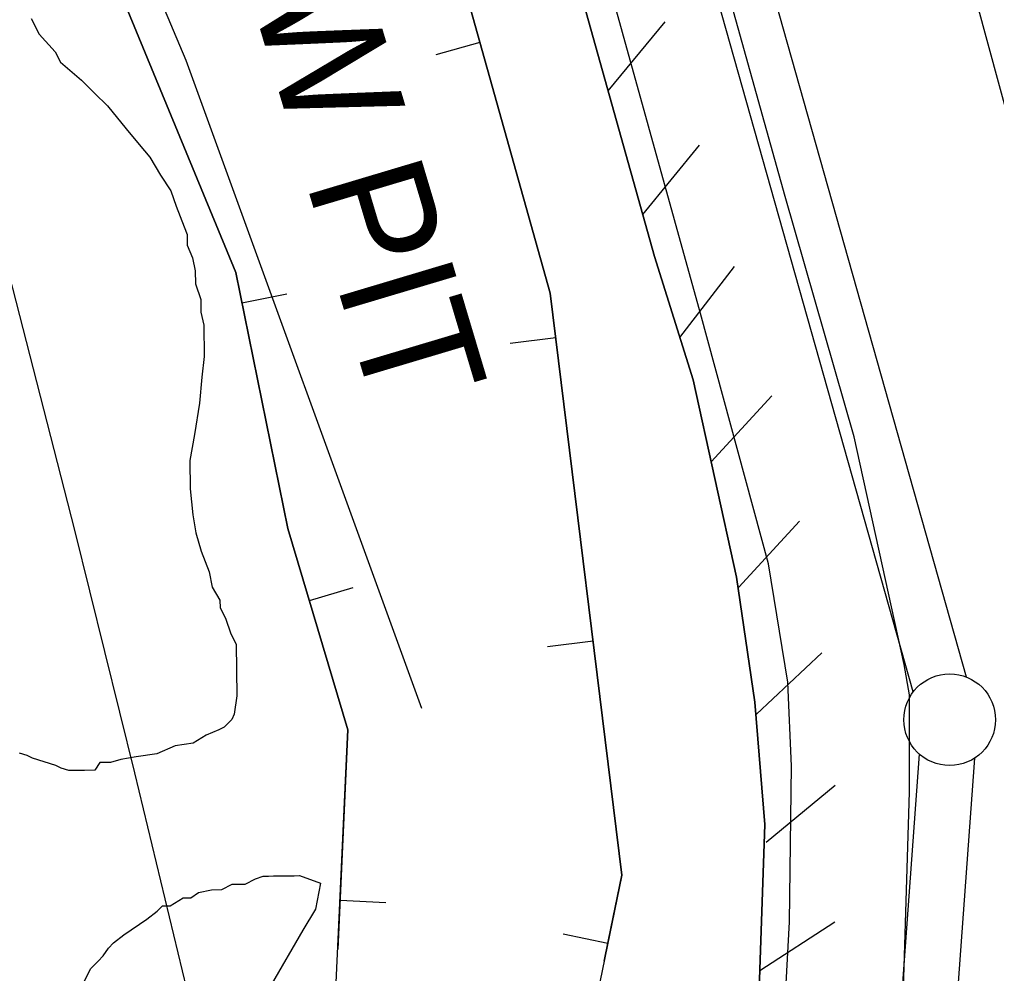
# Model space of a CAD drawing. Extents: x 3329297 to 3367176, y 649250 to 674653.
# Drawn here: x 3342868 to 3343401, y 664750 to 665270 of the extents above; entities that cross this region are included whole.
import ezdxf

# ---------------------------------------------------------------- set-up
doc = ezdxf.new("R2010")
doc.units = 0
for name, color, linetype in [('V-BORW-IDEN', 7, 'Continuous'), ('V-BORW-LINE', 7, 'Continuous'), ('V-FLOD-BASE', 7, 'Continuous'), ('V-LEVE-TOET', 7, 'Continuous'), ('V-RRAP-FSHR', 7, 'Continuous'), ('V-SITE-VEGE', 7, 'Continuous'), ('V-SURV-LINE', 7, 'Continuous'), ('V-TOPO-MAJR', 7, 'Continuous'), ('V-TOPO-MINR', 7, 'Continuous'), ('V-UTIL-LINE', 7, 'Continuous')]:
    doc.layers.add(name, color=color, linetype=linetype)

msp = doc.modelspace()

# ---------------------------------------------------------------- linework, layer by layer
at = {"layer": 'V-BORW-LINE'}
for p, q in [((3343119.57, 665257.96), (3343095.5, 665251.22)), ((3342989.78, 665115.92), (3343014.28, 665120.91)), ((3343160.86, 665096.81), (3343136.05, 665093.75)), ((3343026.53, 664953.55), (3343050.49, 664960.68)), ((3343181.26, 664931.46), (3343156.44, 664928.4)), ((3343043.24, 664790.1), (3343068.21, 664788.96)), ((3343189.32, 664766.61), (3343164.84, 664771.68))]:
    msp.add_line(p, q, dxfattribs=at)
for points in [[(3343069.37, 665437.27), (3343157.84, 665121.27), (3343197, 664803.79), (3343170.32, 664674.7), (3343102.62, 664644.41), (3343040.65, 664733.52), (3343047.48, 664883.11), (3343014.8, 664992.94), (3342986.43, 665132.42), (3342882.8, 665383.73), (3342843.32, 665513.52), (3342834.44, 665645.06), (3342769.09, 665672.3), (3342730.55, 665756.83), (3342719.33, 665922.12), (3342776.61, 665949.79), (3342894.11, 665914.3), (3342956.7, 665801.76), (3343024.35, 665598.74), (3343056.3, 665505.31), (3343069.37, 665437.27)], [(3342837.11, 665605.6), (3342843.32, 665513.52), (3342882.8, 665383.73), (3342986.43, 665132.42), (3343014.8, 664992.94), (3343047.48, 664883.11), (3343042.02, 664763.46)], [(3343189.73, 664768.62), (3343197, 664803.79), (3343157.84, 665121.27), (3343069.37, 665437.27)], [(3343187.3, 664756.84), (3343189.73, 664768.62)]]:
    msp.add_lwpolyline(points, dxfattribs=at)
at = {"layer": 'V-FLOD-BASE'}
msp.add_lwpolyline([(3343347.84, 664652.35), (3343353.8, 664849.22), (3343353.86, 664902.07), (3343350.88, 664918.72), (3343323.65, 665042.86), (3343285.9, 665173.84), (3343227.75, 665382.45), (3343147.81, 665667.29), (3343078.18, 665905.66), (3343055.07, 665976.31), (3343046.51, 665994.29), (3343030.92, 666017.74), (3343026.7, 666021.86), (3343008.35, 666043.9), (3342967.74, 666067.05), (3342845.93, 666134.42), (3342661.81, 666236.5), (3342647.06, 666248.84), (3342632.28, 666263.27), (3342624.46, 666277.08), (3342595.01, 666354.61)], dxfattribs=at)
at = {"layer": 'V-LEVE-TOET'}
for points in [[(3342485.79, 666876.22), (3342596.06, 666671.02), (3342715.74, 666434.65), (3342745.2, 666356.42), (3342753.81, 666334.27), (3342759.47, 666326), (3342767.21, 666318.44), (3342777.73, 666310.92), (3342928.9, 666231.39), (3343080.74, 666153.95), (3343122.82, 666123.86), (3343146, 666105.36), (3343158.69, 666090.91), (3343167.24, 666073.63), (3343174.43, 666054.25), (3343218.27, 665878.84), (3343295.21, 665612.05), (3343370.67, 665352.19), (3343422.34, 665162.27)], [(3343280.43, 664630.14), (3343288.38, 664778.36), (3343289.44, 664863.21), (3343287.5, 664909.08), (3343276.98, 664973.62), (3343239.86, 665110.17), (3343183.15, 665314.62), (3343132.29, 665495.5), (3343080.05, 665674.98), (3343000.28, 665945.91), (3342986.63, 665981.91), (3342984.52, 665983.97), (3342969.77, 665996.31), (3342839.59, 666065.67), (3342675.06, 666157.55), (3342607.7, 666207.5), (3342602.08, 666212.3), (3342580.94, 666235), (3342572.39, 666252.28), (3342565.29, 666264.01), (3342522.02, 666392.83)]]:
    msp.add_lwpolyline(points, dxfattribs=at)
at = {"layer": 'V-RRAP-FSHR'}
for p, q in [((3343189.52, 665231.5), (3343220.48, 665269.25)), ((3343208.39, 665164.09), (3343239.36, 665201.85)), ((3343228.63, 665097.09), (3343258.42, 665135.77)), ((3343245.7, 665029.26), (3343278.76, 665065.2)), ((3343260.71, 664960.89), (3343293.77, 664996.82)), ((3343270.42, 664891.55), (3343305.96, 664925.04)), ((3343275.69, 664821.74), (3343313.28, 664852.9)), ((3343272.15, 664751.75), (3343313.09, 664778.36))]:
    msp.add_line(p, q, dxfattribs=at)
msp.add_lwpolyline([(3342422.66, 666572.09), (3342506.32, 666419.51), (3342528.65, 666362.43), (3342544.71, 666298.95), (3342558.05, 666267.29), (3342572.99, 666237.96), (3342584.69, 666224.79), (3342612.1, 666200.12), (3342644.7, 666176.02), (3342965.69, 665990.52), (3342988.82, 665948.09), (3343214.8, 665141.21), (3343235.9, 665073.88), (3343259.54, 664966.24), (3343269.46, 664898.18), (3343274.9, 664831.38), (3343263.75, 664509.56), (3343214.47, 663762.74), (3343161.49, 663146), (3343150.56, 662991.8), (3343121.4, 662899.29), (3343057.2, 662738.8), (3342751.17, 661989.36), (3342644.16, 661768.69)], dxfattribs=at)
at = {"layer": 'V-SITE-VEGE'}
for points in [[(3342874.88, 665270.95), (3342879.23, 665262.51), (3342887.83, 665252.71), (3342890.73, 665247.08), (3342902.17, 665237.32), (3342909.33, 665230.33), (3342916.49, 665223.34), (3342926.55, 665210.72), (3342933.73, 665202.32), (3342939.47, 665195.31), (3342945.25, 665185.48), (3342951.02, 665177.05), (3342953.95, 665168.6), (3342958.33, 665157.33), (3342959.8, 665153.1)], [(3342959.8, 665153.1), (3342959.87, 665147.44), (3342962.78, 665140.41), (3342964.28, 665133.35), (3342964.37, 665126.27), (3342967.3, 665117.82), (3342967.38, 665110.74), (3342968.88, 665103.69), (3342969.09, 665086.7), (3342967.81, 665075.37), (3342966.57, 665061.2), (3342963.94, 665044.19), (3342961.28, 665030), (3342961.47, 665014.44), (3342963.06, 665000.31), (3342964.59, 664990.42), (3342967.54, 664980.55), (3342971.93, 664969.28), (3342973.44, 664960.81), (3342977.77, 664953.79), (3342977.83, 664949.54), (3342980.72, 664943.91), (3342983.65, 664935.46), (3342986.55, 664929.83), (3342986.89, 664901.54), (3342985.6, 664891.61), (3342984.22, 664888.77), (3342980.02, 664884.47), (3342977.21, 664883.02), (3342970.17, 664880.1), (3342963.15, 664875.78), (3342953.26, 664874.24), (3342943.41, 664869.88), (3342932.11, 664868.32), (3342923.63, 664866.81), (3342917.99, 664865.32), (3342912.33, 664865.26), (3342909.55, 664860.97), (3342903.89, 664860.91), (3342895.4, 664860.8), (3342891.14, 664862.17), (3342888.29, 664863.55), (3342875.51, 664867.64), (3342872.66, 664869.02), (3342868.4, 664870.39)], [(3342903, 664744.09), (3342907.14, 664752.63), (3342911.33, 664756.92), (3342914.13, 664759.79), (3342916.91, 664764.07), (3342919.71, 664766.93), (3342925.31, 664771.24), (3342937.94, 664779.89), (3342943.55, 664784.2), (3342946.35, 664787.06), (3342950.59, 664787.11), (3342957.62, 664791.45), (3342961.86, 664791.5), (3342966.07, 664794.38), (3342973.13, 664795.88), (3342978.79, 664795.95), (3342984.42, 664798.85), (3342991.49, 664798.93), (3342997.12, 664801.83), (3343001.34, 664803.3), (3343004.17, 664803.33), (3343007, 664803.36), (3343018.32, 664803.5), (3343021.15, 664803.54), (3343032.52, 664799.43), (3343029.86, 664785.24), (3343022.93, 664773.84), (3343005.64, 664744)]]:
    msp.add_lwpolyline(points, dxfattribs=at)
at = {"layer": 'V-SURV-LINE'}
for points in [[(3343072.23, 666018.61), (3343384.71, 664911.88)], [(3343355.84, 664903.72), (3343043.36, 666010.45)], [(3343219.54, 662949.27), (3343359.29, 664869.74)], [(3343389.21, 664867.57), (3343249.46, 662947.1)]]:
    msp.add_lwpolyline(points, dxfattribs=at)
msp.add_circle((3343375.7, 664888.58), 25, dxfattribs=at)
at = {"layer": 'V-TOPO-MAJR'}
msp.add_lwpolyline([(3342538.19, 666307.58), (3342543.36, 666274.22), (3342549.51, 666241.06), (3342557.13, 666208.21), (3342565.72, 666175.57), (3342688.89, 665746.73), (3342694.28, 665727.96), (3342699.67, 665709.19), (3342705.06, 665690.42), (3342710.45, 665671.65), (3342792.23, 665386.68), (3342828.98, 665255.42), (3342864.58, 665123.87), (3342898.46, 664991.86), (3342931.2, 664859.55), (3342987.87, 664623.95)], dxfattribs=at)
at = {"layer": 'V-TOPO-MINR'}
msp.add_lwpolyline([(3342943.93, 665284.59), (3342959.16, 665248.2), (3343087.62, 664894.8)], dxfattribs=at)
at = {"layer": 'V-UTIL-LINE'}
msp.add_lwpolyline([(3343214.47, 663762.74), (3343263.75, 664509.56), (3343274.9, 664831.38), (3343269.46, 664898.18), (3343259.54, 664966.24), (3343235.9, 665073.88), (3343214.8, 665141.21), (3342988.82, 665948.09), (3342965.69, 665990.52), (3342644.7, 666176.02), (3342612.1, 666200.12), (3342584.69, 666224.79), (3342572.99, 666237.96), (3342558.05, 666267.29), (3342544.71, 666298.95), (3342528.65, 666362.43), (3342506.32, 666419.51), (3342247.97, 666890.68), (3341998.18, 667355.34), (3341893.42, 667540.23), (3341355.82, 668355.57)], dxfattribs=at)

# ---------------------------------------------------------------- texts
at = {"layer": 'V-BORW-IDEN'}
msp.add_text('BORROW PIT', height=64, rotation=286.6477, dxfattribs=at).set_placement((3342904.6, 665582.88))

doc.saveas('drawing.dxf')
